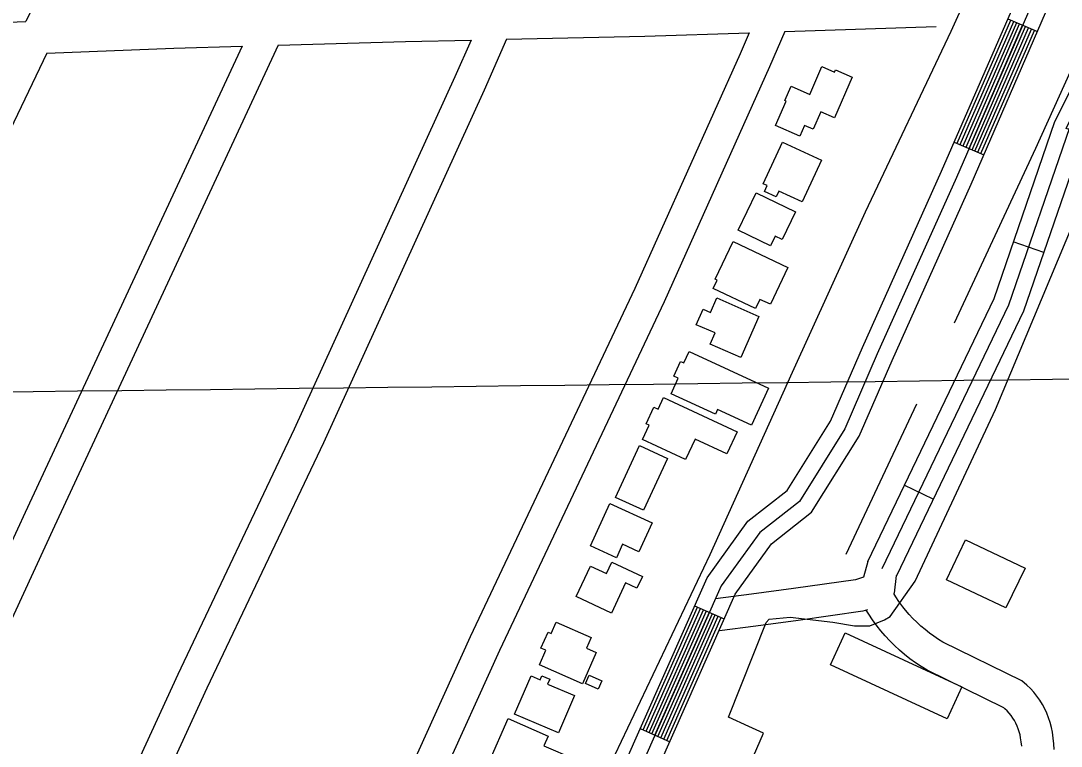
# Model space of a CAD drawing. Extents: x 3704301 to 3742427, y 506229 to 532009.
# Drawn here: x 3720045 to 3721013, y 523576 to 524251 of the extents above; entities that cross this region are included whole.
import ezdxf

# ---------------------------------------------------------------- set-up
doc = ezdxf.new("R2010")
doc.units = 0
for name, color, linetype in [('V-BLDG-OTLN', 7, 'Continuous'), ('V-GRID-MAJR', 7, 'Continuous'), ('V-ROAD-CNTR', 7, 'Continuous'), ('V-SITE-OTLN', 7, 'Continuous'), ('V-TOPO-SHOR', 7, 'Continuous')]:
    doc.layers.add(name, color=color, linetype=linetype)

msp = doc.modelspace()

# ---------------------------------------------------------------- linework, layer by layer
at = {"layer": 'V-BLDG-OTLN'}
for points in [[(3720818.771, 524198.424), (3720802.361, 524160.527), (3720789.563, 524166.071), (3720782.6040000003, 524150.003), (3720774.383, 524153.56), (3720770.127, 524143.732), (3720747.632, 524153.474), (3720757.495, 524176.246), (3720756.242, 524176.788), (3720761.943, 524189.957), (3720779.419, 524182.386), (3720790.646, 524208.309), (3720802.394, 524203.222), (3720803.231, 524205.155)], [(3720753.9560000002, 524137.94), (3720790.288, 524121.11600000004), (3720772.364, 524082.41000000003), (3720750.524, 524092.523), (3720748.038, 524087.158), (3720737.2, 524092.177), (3720739.725, 524097.629), (3720736.073, 524099.321)], [(3720729.413, 524090.914), (3720766.146, 524073.309), (3720753.702, 524047.34500000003), (3720747.265, 524050.431), (3720742.971, 524041.467), (3720712.6750000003, 524055.985)], [(3720707.991, 524045.495), (3720758.937, 524021.392), (3720742.748, 523987.168), (3720733.056, 523991.754), (3720728.989, 523983.158), (3720689.524, 524001.82800000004), (3720693.2600000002, 524009.719), (3720691.466, 524010.56700000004)], [(3720732.02, 523975.906), (3720715.22, 523937.613), (3720686.782, 523950.08900000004), (3720691.359, 523960.526), (3720673.841, 523968.212), (3720680.136, 523982.56200000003), (3720687.042, 523979.533), (3720692.971, 523993.038)], [(3720667.25, 523943.298), (3720741.093, 523909.273), (3720725.247, 523874.887), (3720693.645, 523889.45), (3720691.582, 523884.969), (3720650.352, 523903.966), (3720656.983, 523918.357), (3720652.793, 523920.287), (3720659.154, 523934.092), (3720662.353, 523932.675)], [(3720643.438, 523900.599), (3720711.761, 523868.468), (3720702.16, 523848.054), (3720672.839, 523861.843), (3720663.816, 523842.655), (3720623.673, 523861.534), (3720629.827, 523874.62), (3720627.019, 523875.941), (3720634.261, 523891.336), (3720638.2120000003, 523889.481)], [(3720646.893, 523843.71400000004), (3720624.719, 523795.537), (3720598.64, 523807.54000000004), (3720620.816, 523855.715)], [(3720632.717, 523783.857), (3720620.486, 523757.00800000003), (3720605.2, 523763.971), (3720599.4820000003, 523751.42100000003), (3720575.299, 523762.435), (3720593.2460000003, 523801.837)], [(3720961.8710000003, 523704.733), (3720906.657, 523730.896), (3720924.235, 523767.99700000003), (3720979.785, 523741.695)], [(3720590.116, 523736.606), (3720595.0870000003, 523747.268), (3720623.626, 523733.966), (3720618.571, 523723.124), (3720608.022, 523728.043), (3720594.929, 523699.95900000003), (3720562.132, 523715.249), (3720575.319, 523743.505)], [(3720567.83, 523634.24700000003), (3720527.957, 523651.81200000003), (3720533.9250000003, 523665.36600000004), (3720529.307, 523667.402), (3720535.867, 523682.289), (3720538.707, 523681.03500000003), (3720543.352, 523691.57800000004), (3720575.969, 523677.21), (3720571.541, 523667.158), (3720580.571, 523663.17100000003)], [(3720812.41, 523681.398), (3720921.02, 523631.439), (3720907.325, 523601.67100000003), (3720798.58, 523651.685)], [(3720560.508, 523623.163), (3720545.628, 523588.427), (3720504.782, 523605.925), (3720520.044, 523641.54600000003), (3720528.682, 523637.84500000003), (3720530.247, 523641.499), (3720537.431, 523638.422), (3720535.488, 523633.88)], [(3720574.257, 523642.064), (3720585.947, 523636.809), (3720582.52, 523629.17600000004), (3720570.824, 523634.433)], [(3720579.71, 523562.93700000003), (3720573.9820000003, 523549.91000000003), (3720569.372, 523551.938), (3720559.105, 523528.588), (3720549.056, 523533.01), (3720548.546, 523531.84500000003), (3720481.114, 523561.496), (3720498.876, 523601.882), (3720535.992, 523585.56200000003), (3720532.043, 523576.583), (3720560.865, 523563.91000000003), (3720558.509, 523558.559), (3720562.255, 523556.91000000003), (3720567.304, 523568.391)]]:
    msp.add_lwpolyline(points, close=True, dxfattribs=at)
at = {"layer": 'V-GRID-MAJR'}
msp.add_spline([(3708427.129, 523767.243), (3713705.816, 523829.819), (3718984.494, 523893.163), (3724263.162, 523957.275), (3729541.821, 524022.155), (3734820.471, 524087.803), (3740099.111, 524154.218), (3740099.112, 524154.218)], degree=3, dxfattribs=at)
at = {"layer": 'V-ROAD-CNTR'}
for p, q in [((3720963.6740336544, 524252.77246824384), (3720991.19097862, 524240.8224921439)), ((3720913.8811332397, 524138.1176975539), (3720941.3990782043, 524126.16772145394)), ((3720997.181966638, 524035.39290300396), (3720968.8120233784, 524045.1468834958)), ((3720894.3491723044, 523805.9293619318), (3720867.3122263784, 523818.929335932)), ((3720672.289616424, 523706.7325603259), (3720699.715561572, 523694.57358464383)), ((3720621.6287177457, 523592.459788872), (3720649.053662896, 523580.30081319))]:
    msp.add_line(p, q, dxfattribs=at)
for points in [[(3722936.040088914, 525239.4764948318), (3722933.08709482, 525260.0424536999), (3722909.378142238, 525282.45240888), (3722658.105644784, 525393.700186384), (3722482.594995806, 525475.1640234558), (3722116.234728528, 525642.3846890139), (3722026.794907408, 525668.6966363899), (3722003.154954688, 525668.4636368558), (3721989.0339829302, 525667.1316395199), (3721952.83405533, 525661.8196501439), (3721718.703523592, 525575.8238221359), (3721681.1495987, 525552.654868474), (3721652.87965524, 525525.2939231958), (3721622.406716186, 525475.5890226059), (3721453.107054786, 525122.0947295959), (3721349.5322619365, 524900.894171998), (3721284.1353927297, 524775.572422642), (3721216.3515282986, 524599.4437748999), (3721078.3928042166, 524298.4233769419), (3721007.2779464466, 524157.02865973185), (3720950.578059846, 523992.11198956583), (3720832.980295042, 523747.523478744)], [(3722597.91540354, 525388.5637068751), (3722470.051020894, 525447.91207796), (3722105.720749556, 525614.20674537), (3722022.61891576, 525638.6546964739), (3722004.7149515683, 525638.4776968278), (3721992.621975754, 525637.337699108), (3721960.262040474, 525632.5877086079), (3721731.8834972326, 525548.7058763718), (3721699.673561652, 525528.832916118), (3721676.471608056, 525506.3779610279), (3721648.792663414, 525461.231051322), (3721480.2210005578, 525109.254755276), (3721376.4282081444, 524887.5881986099), (3721311.5213379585, 524763.2064473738), (3721244.013472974, 524587.7957981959), (3721105.438750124, 524285.42940293), (3721034.989891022, 524145.35868307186), (3720978.3760042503, 523980.696012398), (3720860.018240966, 523734.5235047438)], [(3720411.2621384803, 523015.12294354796), (3720410.63213974, 523018.60693658), (3720439.773081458, 523139.95669387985), (3720592.6897756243, 523453.16306746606), (3720709.9475411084, 523717.65453848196), (3720743.7454735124, 523764.3974449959), (3720781.0223989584, 523793.6813864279), (3720825.263310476, 523864.3802450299), (3720855.94624911, 523934.98510381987), (3720929.5761018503, 524098.9437759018), (3720998.748963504, 524258.22545733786), (3721158.203644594, 524607.405758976), (3721232.389496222, 524777.522418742), (3721399.7941614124, 525135.5057027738), (3721535.8758892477, 525451.1430714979), (3721546.232868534, 525487.5539986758), (3721549.968861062, 525517.7919382), (3721549.162862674, 525555.8448620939)], [(3720389.891181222, 522964.661044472), (3720379.9882010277, 523019.47893483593), (3720411.371138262, 523150.1606734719), (3720565.487830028, 523465.82704213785), (3720683.7955934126, 523732.6865084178), (3720721.9015172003, 523785.38740301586), (3720758.370444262, 523814.03534571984), (3720798.643363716, 523878.3942170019), (3720828.504303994, 523947.10907957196), (3720902.1321567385, 524111.06375166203), (3720971.343018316, 524270.4334329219), (3721130.807699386, 524619.63373452), (3721205.0475509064, 524789.874394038), (3721372.4262161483, 525147.8016781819), (3721507.5539458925, 525461.2290513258), (3721516.742927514, 525493.5319867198), (3721519.928921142, 525519.32193514), (3721519.168922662, 525555.2088633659)], [(3721534.165892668, 525555.52686273), (3721534.948891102, 525518.5569366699), (3721531.4878980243, 525490.5429926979), (3721521.7149175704, 525456.1860614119), (3721386.11018878, 525141.6536904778), (3721218.7185235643, 524783.6984063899), (3721144.5056719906, 524613.519746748), (3720985.04599091, 524264.3294451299), (3720915.8541292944, 524105.00376378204), (3720842.225276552, 523941.04709169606), (3720811.953337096, 523871.38723101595), (3720769.6964216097, 523803.85836607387), (3720732.8234953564, 523774.892424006), (3720696.87156726, 523725.1705234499), (3720579.088802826, 523459.4950548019), (3720425.5721098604, 523145.058683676), (3720395.3101703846, 523019.04293570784), (3720405.389150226, 522963.25304728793)], [(3721664.675631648, 525515.835942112), (3721635.5996898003, 525468.410036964), (3721466.664027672, 525115.6747424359), (3721362.98023504, 524894.2411853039), (3721297.828365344, 524769.3894350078), (3721230.182500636, 524593.619786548), (3721091.91577717, 524291.926389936), (3721021.1339187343, 524151.193671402), (3720964.477032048, 523986.4040009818), (3720846.4992680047, 523741.02349174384)], [(3720609.7357415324, 525477.5370187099), (3720530.1409007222, 525294.56238466), (3720365.20723059, 524937.0620996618), (3720199.663561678, 524580.5138127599), (3720069.970821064, 524292.1893894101), (3720050.0458609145, 524250.113473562)], [(3719859.0872428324, 524242.347489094), (3719960.921039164, 524246.701480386), (3720050.0458609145, 524250.113473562)], [(3720916.6331277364, 524136.92169994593), (3720966.4250281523, 524251.5764706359)], [(3720919.3851222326, 524135.7267023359), (3720969.177022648, 524250.38147302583)], [(3720922.137116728, 524134.531704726), (3720971.9290171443, 524249.18647541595)], [(3720723.0855148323, 524239.82749413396), (3720714.501532, 524220.27053324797), (3720616.569727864, 524002.0109697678), (3720463.513033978, 523677.8186181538), (3720300.6433597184, 523318.43033693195), (3720180.715599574, 523054.71686435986), (3720122.0717168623, 522930.1311135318), (3720105.254750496, 522876.441220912)], [(3720756.32644835, 524240.91849195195), (3720741.923477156, 524208.10055758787), (3720643.8216733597, 523989.46499485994), (3720490.740979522, 523665.2226433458), (3720327.959305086, 523306.0283617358), (3720207.9435451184, 523042.1188895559), (3720150.08766083, 522919.209135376), (3720133.8826932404, 522867.473238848)], [(3720497.350966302, 524233.752506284), (3720625.858709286, 524236.636500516), (3720723.0855148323, 524239.8264941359)], [(3720756.32644835, 524240.9174919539), (3720897.024166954, 524245.535482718)], [(3720924.8881112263, 524133.3367071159), (3720974.680011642, 524247.9914778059)], [(3720927.6401057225, 524132.1417095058), (3720977.432006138, 524246.796480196)], [(3720930.3921002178, 524130.94671189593), (3720980.184000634, 524245.60148258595)], [(3720933.143094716, 524129.75171428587), (3720982.934995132, 524244.4064849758)], [(3720935.8950892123, 524128.556716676), (3720985.686989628, 524243.21148736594)], [(3720938.647083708, 524127.3617190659), (3720988.4389841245, 524242.0164897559)], [(3720464.268032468, 524233.0105077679), (3720449.198062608, 524198.6415765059), (3720299.64736171, 523870.883232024), (3720191.3345783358, 523642.9176879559), (3720032.0348969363, 523295.8133821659), (3719862.117236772, 522928.7551162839), (3719846.154268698, 522868.0992375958)], [(3720497.350966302, 524233.752506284), (3720476.5840078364, 524186.39160100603), (3720326.8433073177, 523858.2192573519), (3720218.516523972, 523630.22371334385), (3720059.2808424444, 523283.25540728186), (3719890.4551800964, 522918.5571366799), (3719875.166210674, 522860.4632528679)], [(3720284.663391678, 524228.18651741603), (3720403.3761542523, 524231.6435105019), (3720464.268032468, 524233.0105077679)], [(3720069.37282226, 524220.83253212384), (3720038.8998832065, 524156.48666081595), (3719940.060080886, 523944.7810842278), (3719792.851375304, 523624.9557238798), (3719675.890609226, 523377.48021883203), (3719575.342810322, 523156.18666141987), (3719456.261048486, 522897.00217979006), (3719433.341094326, 522845.1412835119)], [(3720251.1234587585, 524227.2095193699), (3720049.354862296, 523793.38738701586), (3719877.9532051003, 523421.47613083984), (3719773.2974144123, 523194.75158429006), (3719632.7606954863, 522914.50214478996), (3719615.159730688, 522862.20924937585)], [(3720284.663391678, 524228.18651741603), (3720076.578807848, 523780.7834122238), (3719905.195150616, 523408.91215596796), (3719800.331360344, 523181.73761031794), (3719660.5206399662, 522902.93616792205), (3719643.5916738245, 522852.63926851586)], [(3720069.37282226, 524220.83253212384), (3720187.753585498, 524225.36452305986), (3720251.1234587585, 524227.2095193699)], [(3720833.4848608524, 523747.8962064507), (3720829.501700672, 523733.47031923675), (3720821.859887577, 523730.91987949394), (3720764.358349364, 523722.6395564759), (3720725.2153277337, 523717.4023485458), (3720691.7809400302, 523713.1967212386)], [(3720859.8082062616, 523734.9559991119), (3720857.8593806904, 523718.4445033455), (3720857.5068450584, 523718.05351683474)], [(3721006.8032343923, 523573.08569999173), (3721006.499662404, 523578.405057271), (3721005.959954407, 523583.7097136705), (3721005.180680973, 523589.05132088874), (3721004.278798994, 523593.53250862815), (3721003.102540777, 523597.9970840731), (3721001.6622055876, 523602.3800129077), (3720999.968309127, 523606.67047433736), (3720998.0181128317, 523610.8584991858), (3720995.826488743, 523614.91715408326), (3720993.3932737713, 523618.84725512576), (3720990.7325194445, 523622.61841274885), (3720987.860509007, 523626.2201760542), (3720984.771470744, 523629.65781662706), (3720981.4832210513, 523632.8989673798), (3720976.848119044, 523636.9631624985), (3720903.1416246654, 523672.98000160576), (3720899.1554865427, 523675.43792881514), (3720894.8946449, 523678.30094848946), (3720890.7443540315, 523681.3269401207), (3720886.7204232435, 523684.50712900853), (3720882.819973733, 523687.8461365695), (3720879.0485418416, 523691.3336102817), (3720875.41809587, 523694.96315807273), (3720871.9299493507, 523698.7306797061), (3720868.5888644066, 523702.6332537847), (3720866.0301761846, 523705.8665857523), (3720862.347565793, 523710.8452848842), (3720859.5087635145, 523715.0687601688), (3720857.6154501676, 523718.1333445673)], [(3720624.370712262, 523591.24279130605), (3720675.03161094, 523705.5155627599)], [(3720627.112706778, 523590.02779373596), (3720677.7736054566, 523704.30056518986)], [(3720629.855701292, 523588.81179616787), (3720680.51659997, 523703.08456762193)], [(3720632.5976958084, 523587.59579859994), (3720683.2585944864, 523701.86857005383)], [(3720635.340690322, 523586.37980103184), (3720686.0015889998, 523700.6525724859)], [(3720638.0836848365, 523585.1638034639), (3720688.7445835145, 523699.43657491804)], [(3720640.825679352, 523583.9478058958), (3720691.48657803, 523698.2205773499)], [(3720832.9839345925, 523703.00579523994), (3720828.802112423, 523701.6101205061), (3720768.4856506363, 523692.92444352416), (3720729.0766722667, 523687.6516514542), (3720695.52505997, 523683.4312787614)], [(3720976.586337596, 523576.03094272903), (3720976.180045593, 523580.0242863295), (3720975.611319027, 523583.92267911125), (3720975.043201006, 523586.7454913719), (3720974.321459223, 523589.48491592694), (3720973.4357944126, 523592.17998709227), (3720972.3936908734, 523594.8195256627), (3720971.1978871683, 523597.3875008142), (3720969.8515112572, 523599.88084591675), (3720968.360726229, 523602.28874487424), (3720966.7274805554, 523604.6035872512), (3720964.955490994, 523606.82582394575), (3720963.064529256, 523608.930183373), (3720961.046778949, 523610.9190326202), (3720960.0798809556, 523611.76683750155), (3720888.6483753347, 523646.67199839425), (3720882.9105134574, 523650.2100711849), (3720877.6853551, 523653.7210515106), (3720872.5996459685, 523657.42905987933), (3720867.6575767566, 523661.3348709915), (3720862.8740262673, 523665.4298634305), (3720858.2514581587, 523669.7043897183), (3720853.79790413, 523674.1568419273), (3720849.5200506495, 523678.77732029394), (3720845.4231355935, 523683.5627462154), (3720842.2018238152, 523687.6334142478), (3720837.826434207, 523693.5487151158), (3720834.2892364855, 523698.8112398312), (3720831.9176752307, 523702.64993332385)], [(3720643.5686738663, 523582.7318083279), (3720694.2295725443, 523697.004579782)], [(3720646.3106683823, 523581.51681075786), (3720696.97156706, 523695.789582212)]]:
    msp.add_lwpolyline(points, dxfattribs=at)
at = {"layer": 'V-SITE-OTLN'}
for points in [[(3720703.694, 523603.099), (3720738.715, 523691.152), (3720741.6380000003, 523694.14900000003), (3720761.151, 523696.168), (3720800.8740000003, 523691.333), (3720821.045, 523688.031), (3720835.25, 523688.207), (3720848.7970000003, 523693.704), (3720854.116, 523696.75), (3720877.387, 523729.599), (3720952.364, 523889.19), (3721046.6520000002, 524114.734), (3721058.17, 524134.44200000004), (3721029.2320000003, 524146.732), (3721018.025, 524150.701), (3721098.741, 524317.875), (3721187.403, 524506.873), (3721267.341, 524689.303), (3721357.6580000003, 524887.129), (3721444.024, 525071.988), (3721510.27, 525221.955), (3721603.4280000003, 525427.449), (3721645.434, 525505.175)], [(3721935.159, 522903.033), (3721812.594, 522904.47000000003), (3721783.615, 522898.081), (3721650.986, 522899.391), (3721479.767, 522909.697), (3721332.789, 522922.669), (3721228.56, 522925.52), (3721074.679, 522934.238), (3720898.205, 522938.55700000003), (3720749.197, 522942.981), (3720640.7800000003, 522949.332), (3720534.2630000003, 522945.637), (3720460.261, 522945.90400000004), (3720420.528, 522951.327), (3720421.068, 522955.48000000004), (3720421.009, 522960.217), (3720459.757, 523034.107), (3720540.514, 523156.407), (3720583.636, 523260.018), (3720654.131, 523399.425), (3720736.444, 523588.113), (3720722.7490000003, 523594.456), (3720703.694, 523603.099)]]:
    msp.add_lwpolyline(points, dxfattribs=at)
at = {"layer": 'V-TOPO-SHOR'}
msp.add_line((3720813.146, 523754.708), (3720878.96, 523894.642), dxfattribs=at)
for points in [[(3720443.629, 523221.368), (3720507.951, 523370.001), (3720598.4760000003, 523568.438), (3720686.776, 523754.329), (3720763.355, 523923.979), (3720831.244, 524073.254), (3720910.825, 524241.153), (3720989.161, 524413.21), (3721062.346, 524567.9130000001), (3721124.485, 524700.425), (3721202.716, 524880.827), (3721288.183, 525054.76), (3721356.654, 525205.235), (3721432.784, 525362.957), (3721486.643, 525490.001)], [(3720914.132, 523970.045), (3720989.669, 524132.447), (3721061.605, 524291.907), (3721145.208, 524471.778), (3721157.369, 524500.542)]]:
    msp.add_lwpolyline(points, dxfattribs=at)

doc.saveas('drawing.dxf')
